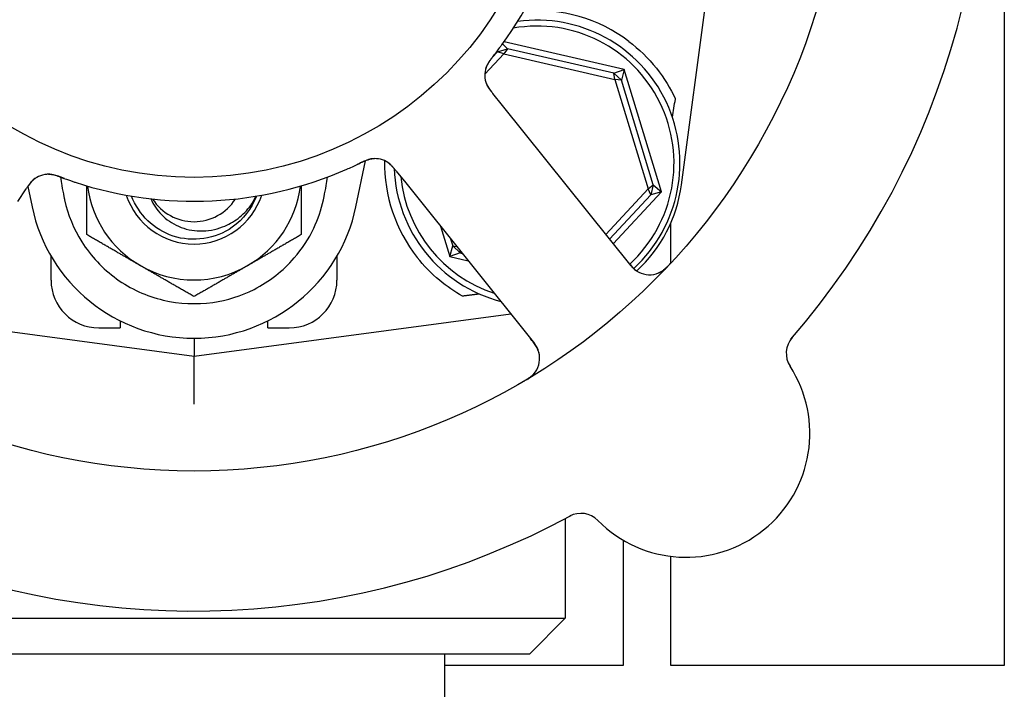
# Model space of a CAD drawing. Header units: inches. Extents: x 24 to 1128, y -69 to 748.
# Tile 647 of 656: x 754.46 to 757.05, y 640.78 to 642.53. Entities that reach past the tile are written whole.
import ezdxf

# ---------------------------------------------------------------- set-up
doc = ezdxf.new("R2010")
doc.units = ezdxf.units.IN
doc.header["$LTSCALE"] = 32
doc.header["$MEASUREMENT"] = 0
doc.layers.add('Visible (ANSI)', color=7, linetype='Continuous', lineweight=30)

msp = doc.modelspace()

# ---------------------------------------------------------------- linework, layer by layer
at = {"layer": 'Visible (ANSI)'}
for p, q in [((757.04813, 643.52806), (757.04813, 640.83853)), ((756.20112, 642.09937), (756.31093, 642.92425)), ((755.71886, 642.44832), (755.74475, 642.45622)), ((755.71886, 642.44832), (755.71968, 642.45265)), ((755.73194, 642.46921), (755.74475, 642.45622)), ((755.74475, 642.45622), (755.73479, 642.44248)), ((756.05121, 642.40136), (755.73565, 642.47436)), ((756.02367, 642.39169), (755.74475, 642.45622)), ((755.68511, 642.38925), (755.73479, 642.44248)), ((755.71886, 642.44832), (755.70456, 642.43299)), ((755.73479, 642.44248), (755.71886, 642.44832)), ((755.73479, 642.44248), (756.02658, 642.37498)), ((756.02367, 642.39169), (756.05121, 642.40136)), ((756.05121, 642.40136), (756.04346, 642.37322)), ((756.14917, 642.08039), (756.05121, 642.40136)), ((756.02367, 642.39169), (756.04346, 642.37322)), ((756.02658, 642.37498), (756.02367, 642.39169)), ((756.04346, 642.37322), (756.02658, 642.37498)), ((756.02658, 642.37498), (756.11402, 642.08852)), ((756.12703, 642.0994), (756.04346, 642.37322)), ((755.73124, 642.30739), (755.70626, 642.33851)), ((756.06876, 641.88673), (755.73124, 642.30739)), ((755.34714, 642.04148), (755.37258, 642.1622)), ((755.45279, 642.1351), (755.47775, 642.104)), ((754.46022, 642.05527), (754.48211, 642.08864)), ((754.4861, 642.09468), (754.49731, 642.04148)), ((755.47775, 642.104), (755.81526, 641.68334)), ((756.11402, 642.08852), (756.00261, 641.96916)), ((756.11402, 642.08852), (756.12703, 642.0994)), ((756.12093, 642.07303), (756.11402, 642.08852)), ((756.12703, 642.0994), (756.12093, 642.07303)), ((756.12703, 642.0994), (756.14917, 642.08039)), ((756.01249, 641.95685), (756.12093, 642.07303)), ((756.02237, 641.94454), (756.14917, 642.08039)), ((756.14917, 642.08039), (756.12093, 642.07303)), ((755.56893, 641.99035), (755.59324, 641.9107)), ((756.17313, 641.8938), (756.17313, 641.99894)), ((755.59324, 641.9107), (755.60099, 641.93884)), ((755.5953, 641.95749), (755.60099, 641.93884)), ((755.60099, 641.93884), (755.61111, 641.93779)), ((755.62078, 641.92037), (755.60099, 641.93884)), ((754.54722, 641.84885), (754.54722, 641.91206)), ((755.29722, 641.91206), (755.29722, 641.84885)), ((755.62078, 641.92037), (755.59324, 641.9107)), ((755.59324, 641.9107), (755.64186, 641.89946)), ((755.61958, 641.92722), (755.62078, 641.92037)), ((755.62078, 641.92037), (755.62606, 641.91915)), ((754.92222, 641.64978), (755.75341, 641.76043)), ((754.25274, 641.7389), (754.92222, 641.64978)), ((754.72847, 641.7424), (754.72847, 641.72385)), ((755.11597, 641.72385), (755.11597, 641.7424)), ((754.67222, 641.72385), (754.72847, 641.72385)), ((755.11597, 641.72385), (755.17222, 641.72385)), ((754.92222, 641.69678), (754.92222, 641.64978)), ((754.92222, 641.52368), (754.92222, 641.64978)), ((755.89597, 641.2237), (755.89597, 640.96228)), ((756.04813, 641.16723), (756.04813, 640.83853)), ((756.17313, 640.83853), (756.17313, 641.12478)), ((753.94847, 640.96228), (755.89597, 640.96228)), ((755.80222, 640.86853), (755.89597, 640.96228)), ((755.80222, 640.86853), (754.04222, 640.86853)), ((755.57972, 640.86853), (755.57972, 639.09353)), ((756.04813, 640.83853), (755.57972, 640.83853)), ((757.04813, 640.83853), (756.17313, 640.83853))]:
    msp.add_line(p, q, dxfattribs=at)
for radius in [1.7075, 0.9375]:
    msp.add_circle((754.92222, 643.05603), radius, dxfattribs=at)
for centre, radius, start, end in [((754.92222, 643.05603), 2.075, 318.99965, 10.48395), ((754.92222, 643.05603), 1, 323.83299, 5.65061), ((755.82222, 642.15603), 0.4, 52.97261, 94.99892), ((755.82222, 642.15603), 0.375, 312.58331, 97.82604), ((755.82222, 642.15603), 0.35938, 312.5485, 99.97535), ((755.74756, 642.38691), 0.0625, 161.2706, 202.30345), ((755.39658, 642.10529), 0.0625, 56.31583, 96.22862), ((755.82222, 642.15603), 0.4, 179.10653, 218.18136), ((755.82222, 642.15603), 0.375, 182.20116, 255.29323), ((754.5409, 642.06432), 0.0625, 89.2706, 130.30345), ((754.92222, 643.05603), 1, 251.83299, 293.65061), ((755.82222, 642.15603), 0.35938, 185.69755, 251.78605), ((754.92222, 642.13103), 0.2815, 187.18473, 240), ((754.92222, 642.13103), 0.2815, 300, 352.81527), ((755.8294, 642.14885), 0.375, 312.75403, 352.41734), ((754.92222, 642.13103), 0.18733, 198.38115, 341.61885), ((754.92222, 642.13103), 0.43425, 191.9007, 348.0993), ((754.92222, 642.13103), 0.12866, 212.48137, 327.51863), ((754.92222, 642.13103), 0.12866, 212.48137, 327.51863), ((754.92222, 642.13103), 0.2815, 240, 300), ((756.1175, 641.92584), 0.0625, 218.7418, 316.60325), ((754.67222, 641.84885), 0.125, 180, 270), ((755.17222, 641.84885), 0.125, 270, 0), ((755.76652, 641.64422), 0.0625, 300.88035, 38.7418), ((756.5386, 641.65737), 0.0625, 139.1302, 212.82247), ((756.21296, 641.44733), 0.325, 224.66113, 32.82247), ((755.93734, 641.17495), 0.0625, 44.66113, 118.3534), ((754.92222, 643.05603), 2.075, 246.99965, 298.48395)]:
    msp.add_arc(centre, radius, start, end, dxfattribs=at)
msp.add_ellipse((756.42018, 645.16586), major_axis=(-0.57653, -4.33091), ratio=0.0429148, start_param=0.8462542, end_param=0.8607442, dxfattribs=at)
for points, knots in [([(755.70676, 642.43596), (755.71171, 642.44223), (755.71862, 642.45117), (755.72454, 642.45913), (755.72628, 642.46147), (755.72795, 642.46373), (755.72952, 642.46589)], [0.48416631, 0.48416631, 0.48416631, 0.48416631, 0.88318571, 0.88318571, 0.88318571, 1, 1, 1, 1]), ([(756.0631, 642.47537), (756.08967, 642.45533), (756.11457, 642.43104), (756.1561, 642.37886), (756.17266, 642.35094), (756.18482, 642.32492), (756.18506, 642.3244), (756.1853, 642.32389)], [2.42631602, 2.42631602, 2.42631602, 2.42631602, 2.67966729, 2.67966729, 2.93613935, 2.93613935, 2.94129083, 2.94129083, 2.94129083, 2.94129083]), ([(755.71177, 642.44234), (755.70976, 642.43976), (755.70776, 642.4372), (755.70414, 642.43245), (755.70251, 642.43026), (755.69954, 642.42611), (755.69817, 642.42413), (755.69601, 642.42084), (755.69514, 642.41947), (755.69331, 642.41645), (755.69241, 642.41486), (755.69087, 642.41197), (755.69024, 642.41067), (755.68887, 642.40766), (755.68827, 642.40612), (755.68733, 642.40338), (755.68696, 642.40213), (755.68669, 642.40105)], [0, 0, 0, 0, 0.0253292, 0.0253292, 0.04592782, 0.04592782, 0.06431613, 0.06431613, 0.07801539, 0.07801539, 0.09688899, 0.09688899, 0.11755369, 0.11755369, 0.15067695, 0.15067695, 0.17984281, 0.17984281, 0.17984281, 0.17984281]), ([(755.70676, 642.43595), (755.7062, 642.43524), (755.70564, 642.43454), (755.70452, 642.43311), (755.70395, 642.43239), (755.70189, 642.42975), (755.70037, 642.42776), (755.69749, 642.4238), (755.6961, 642.42177), (755.6941, 642.41865), (755.69338, 642.41747), (755.69177, 642.41466), (755.69099, 642.41313), (755.68986, 642.41074), (755.68945, 642.40978), (755.6887, 642.4079), (755.68837, 642.40698), (755.68813, 642.40629), (755.68809, 642.40617), (755.68809, 642.40617)], [0, 0, 0, 0, 0.00712604, 0.00712604, 0.01419238, 0.01419238, 0.03284312, 0.03284312, 0.05207098, 0.05207098, 0.06472354, 0.06472354, 0.08419423, 0.08419423, 0.09866358, 0.09866358, 0.11516786, 0.11516786, 0.12167905, 0.12167905, 0.12167905, 0.12167905]), ([(755.68742, 642.36991), (755.6875, 642.36964), (755.68759, 642.36935), (755.68793, 642.36825), (755.68823, 642.36737), (755.68914, 642.36489), (755.68982, 642.36323), (755.69209, 642.35839), (755.69397, 642.35513), (755.69773, 642.34947), (755.69957, 642.34699), (755.70138, 642.34465)], [0.094581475, 0.094581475, 0.094581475, 0.094581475, 0.097636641, 0.097636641, 0.105884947, 0.105884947, 0.120706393, 0.120706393, 0.149460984, 0.149460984, 0.172558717, 0.172558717, 0.172558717, 0.172558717]), ([(755.68937, 642.3641), (755.68937, 642.3641), (755.68937, 642.3641), (755.68938, 642.36407), (755.68941, 642.364), (755.68953, 642.3637), (755.68965, 642.36341), (755.69022, 642.36205), (755.69103, 642.36027), (755.69232, 642.35786), (755.69266, 642.35725), (755.69458, 642.35393), (755.69647, 642.35112), (755.70004, 642.34637), (755.70118, 642.34491), (755.70298, 642.34261), (755.70361, 642.34182), (755.7049, 642.34021), (755.70557, 642.33938), (755.70622, 642.33856)], [0.05598665, 0.05598665, 0.05598665, 0.05598665, 0.05687301, 0.05687301, 0.0600697, 0.0600697, 0.06858049, 0.06858049, 0.09786867, 0.09786867, 0.10758076, 0.10758076, 0.14991049, 0.14991049, 0.16694482, 0.16694482, 0.17567446, 0.17567446, 0.18444701, 0.18444701, 0.18444701, 0.18444701]), ([(755.39617, 642.16779), (755.39564, 642.16778), (755.39509, 642.16775), (755.39356, 642.16766), (755.39251, 642.16756), (755.39076, 642.16733), (755.3903, 642.16726), (755.38846, 642.16696), (755.38687, 642.16665), (755.3835, 642.16582), (755.38181, 642.16536), (755.37866, 642.16438), (755.37729, 642.16392), (755.37344, 642.16256), (755.37074, 642.16151), (755.36576, 642.15943), (755.36344, 642.15841), (755.35818, 642.15603), (755.35524, 642.15463), (755.35161, 642.15291), (755.3509, 642.15257), (755.3502, 642.15224)], [0.13529987, 0.13529987, 0.13529987, 0.13529987, 0.15041628, 0.15041628, 0.17862374, 0.17862374, 0.18801436, 0.18801436, 0.213705, 0.213705, 0.23365386, 0.23365386, 0.24706171, 0.24706171, 0.26969874, 0.26969874, 0.28871803, 0.28871803, 0.31389263, 0.31389263, 0.31994869, 0.31994869, 0.31994869, 0.31994869]), ([(755.39065, 642.16752), (755.39065, 642.16752), (755.39058, 642.16752), (755.39019, 642.16747), (755.38972, 642.16742), (755.38842, 642.16724), (755.38752, 642.1671), (755.38475, 642.16657), (755.38267, 642.16608), (755.37889, 642.16494), (755.37729, 642.16441), (755.3744, 642.16334), (755.37315, 642.16286), (755.36985, 642.16151), (755.36774, 642.16058), (755.36342, 642.15859), (755.36117, 642.15751), (755.35851, 642.15622), (755.35802, 642.15598), (755.35752, 642.15574)], [0.07093315, 0.07093315, 0.07093315, 0.07093315, 0.07636582, 0.07636582, 0.08666451, 0.08666451, 0.09983227, 0.09983227, 0.12422951, 0.12422951, 0.14000403, 0.14000403, 0.15098746, 0.15098746, 0.16837573, 0.16837573, 0.18725581, 0.18725581, 0.19162474, 0.19162474, 0.19162474, 0.19162474]), ([(755.32338, 642.14002), (755.33218, 642.14387), (755.34307, 642.14885), (755.3519, 642.15305), (755.35392, 642.15401), (755.35577, 642.15489), (755.35744, 642.1557)], [0, 0, 0, 0, 0.41999651, 0.41999651, 0.41999651, 0.51583384, 0.51583384, 0.51583384, 0.51583384]), ([(755.44756, 642.14156), (755.44689, 642.14236), (755.4462, 642.14317), (755.44348, 642.14631), (755.4413, 642.14864), (755.43696, 642.15278), (755.43475, 642.15464), (755.43115, 642.15728), (755.42975, 642.15822), (755.4278, 642.15941), (755.42721, 642.15976), (755.42654, 642.16014), (755.42641, 642.16021), (755.42629, 642.16028)], [0.016833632, 0.016833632, 0.016833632, 0.016833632, 0.024996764, 0.024996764, 0.048690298, 0.048690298, 0.071674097, 0.071674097, 0.086017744, 0.086017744, 0.092484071, 0.092484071, 0.093980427, 0.093980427, 0.093980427, 0.093980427]), ([(755.45268, 642.13523), (755.45208, 642.13599), (755.45146, 642.13676), (755.45027, 642.13824), (755.44968, 642.13896), (755.44797, 642.14107), (755.44687, 642.1424), (755.44506, 642.14452), (755.44434, 642.14536), (755.44153, 642.14852), (755.43966, 642.15041), (755.43669, 642.15317), (755.43513, 642.15448), (755.4327, 642.15629), (755.43202, 642.15677), (755.43102, 642.15745), (755.43063, 642.1577), (755.43046, 642.15782), (755.43044, 642.15783), (755.43044, 642.15783)], [0, 0, 0, 0, 0.00805947, 0.00805947, 0.01607833, 0.01607833, 0.0318321, 0.0318321, 0.04288224, 0.04288224, 0.07619177, 0.07619177, 0.108399, 0.108399, 0.1204764, 0.1204764, 0.12953115, 0.12953115, 0.13163231, 0.13163231, 0.13163231, 0.13163231]), ([(754.50614, 642.11626), (754.50591, 642.1161), (754.50566, 642.11593), (754.50472, 642.11526), (754.50398, 642.11471), (754.5019, 642.11308), (754.50053, 642.11191), (754.49663, 642.10826), (754.49411, 642.10547), (754.48989, 642.10014), (754.4881, 642.09762), (754.48643, 642.09518)], [0.094581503, 0.094581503, 0.094581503, 0.094581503, 0.09763667, 0.09763667, 0.105884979, 0.105884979, 0.120706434, 0.120706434, 0.149461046, 0.149461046, 0.17255876, 0.17255876, 0.17255876, 0.17255876]), ([(754.58255, 642.11549), (754.57948, 642.1166), (754.57643, 642.11771), (754.57079, 642.11969), (754.5682, 642.12056), (754.56334, 642.12211), (754.56103, 642.12279), (754.55723, 642.12383), (754.55566, 642.12423), (754.55223, 642.12504), (754.55044, 642.12541), (754.54721, 642.12598), (754.54578, 642.12618), (754.54249, 642.12655), (754.54084, 642.12664), (754.53795, 642.12669), (754.53664, 642.12665), (754.53554, 642.12659)], [0, 0, 0, 0, 0.02532917, 0.02532917, 0.0459278, 0.0459278, 0.06431611, 0.06431611, 0.0780154, 0.0780154, 0.09688899, 0.09688899, 0.11755371, 0.11755371, 0.15067697, 0.15067697, 0.17984281, 0.17984281, 0.17984281, 0.17984281]), ([(754.57493, 642.11828), (754.57408, 642.11859), (754.57324, 642.1189), (754.57153, 642.11953), (754.57067, 642.11985), (754.56753, 642.12099), (754.56517, 642.12182), (754.5605, 642.12334), (754.55814, 642.12403), (754.55457, 642.12497), (754.55322, 642.12529), (754.55005, 642.12595), (754.54835, 642.12623), (754.54573, 642.12656), (754.54469, 642.12665), (754.54267, 642.12679), (754.54169, 642.12681), (754.54096, 642.12683), (754.54083, 642.12683), (754.54083, 642.12683)], [0, 0, 0, 0, 0.00712604, 0.00712604, 0.01419238, 0.01419238, 0.03284312, 0.03284312, 0.05207098, 0.05207098, 0.06472354, 0.06472354, 0.08419423, 0.08419423, 0.09866358, 0.09866358, 0.11516786, 0.11516786, 0.12167905, 0.12167905, 0.12167905, 0.12167905]), ([(754.57187, 642.11931), (754.57295, 642.11184), (754.57412, 642.10439), (754.57708, 642.08724), (754.57892, 642.07757), (754.58152, 642.06511), (754.58213, 642.0623), (754.58275, 642.05949)], [0.1231004, 0.1231004, 0.1231004, 0.1231004, 0.18059107, 0.18059107, 0.25560221, 0.25560221, 0.27753231, 0.27753231, 0.27753231, 0.27753231]), ([(754.57493, 642.11827), (754.58243, 642.11551), (754.59306, 642.1117), (754.60247, 642.10853), (754.60523, 642.1076), (754.6079, 642.10671), (754.61044, 642.10588)], [0.48416631, 0.48416631, 0.48416631, 0.48416631, 0.88318571, 0.88318571, 0.88318571, 1, 1, 1, 1]), ([(755.2617, 642.05949), (755.26232, 642.06228), (755.26292, 642.06507), (755.26552, 642.07754), (755.26737, 642.08723), (755.27033, 642.10444), (755.27151, 642.11192), (755.2726, 642.11942)], [0.04807073, 0.04807073, 0.04807073, 0.04807073, 0.06985523, 0.06985523, 0.14510353, 0.14510353, 0.20287692, 0.20287692, 0.20287692, 0.20287692]), ([(754.50122, 642.11262), (754.50122, 642.11262), (754.50122, 642.11261), (754.50119, 642.11259), (754.50114, 642.11255), (754.50089, 642.11234), (754.50065, 642.11213), (754.49953, 642.11117), (754.49809, 642.10985), (754.4962, 642.10788), (754.49572, 642.10737), (754.49316, 642.10451), (754.49107, 642.10185), (754.48766, 642.09699), (754.48661, 642.09545), (754.48499, 642.09303), (754.48444, 642.09218), (754.4833, 642.09046), (754.48272, 642.08957), (754.48214, 642.08869)], [0.05598665, 0.05598665, 0.05598665, 0.05598665, 0.056873, 0.056873, 0.06006969, 0.06006969, 0.06858048, 0.06858048, 0.09786866, 0.09786866, 0.10758076, 0.10758076, 0.14991048, 0.14991048, 0.16694481, 0.16694481, 0.17567446, 0.17567446, 0.18444701, 0.18444701, 0.18444701, 0.18444701]), ([(755.08581, 642.06967), (755.07339, 642.037), (755.05141, 642.00791), (755.02278, 641.98781), (754.97839, 641.95663), (754.91907, 641.94784), (754.86754, 641.96479), (754.818, 641.98109), (754.7768, 642.0208), (754.75839, 642.06955)], [0.3590141, 0.3590141, 0.3590141, 0.3590141, 0.9586618, 0.9586618, 0.9586618, 1.888606, 1.888606, 1.888606, 2.7825786, 2.7825786, 2.7825786, 2.7825786]), ([(754.58275, 642.05949), (754.59128, 642.02071), (754.60644, 641.98366), (754.65155, 641.91185), (754.6827, 641.87877), (754.75608, 641.82621), (754.79767, 641.8073), (754.88416, 641.78679), (754.92814, 641.78477), (755.00909, 641.79628), (755.04571, 641.8078), (755.11996, 641.84538), (755.15585, 641.87337), (755.20585, 641.93111), (755.22304, 641.95742), (755.24763, 642.00927), (755.2561, 642.03403), (755.2617, 642.05949)], [0.0387673, 0.0387673, 0.0387673, 0.0387673, 0.3419099, 0.3419099, 0.6849077, 0.6849077, 1.029663, 1.029663, 1.3621369, 1.3621369, 1.6526244, 1.6526244, 1.9961754, 1.9961754, 2.2345824, 2.2345824, 2.4334495, 2.4334495, 2.4334495, 2.4334495]), ([(754.80921, 642.06244), (754.81568, 642.0472), (754.82499, 642.03332), (754.84937, 642.00821), (754.86471, 641.9977), (754.89936, 641.9826), (754.91848, 641.97849), (754.95819, 641.97762), (754.9784, 641.98124), (755.01183, 641.9941), (755.02538, 642.00171), (755.05037, 642.02079), (755.06159, 642.03226), (755.07106, 642.04512)], [0.00667477, 0.00667477, 0.00667477, 0.00667477, 0.13293721, 0.13293721, 0.27303158, 0.27303158, 0.42028212, 0.42028212, 0.57468721, 0.57468721, 0.69201491, 0.69201491, 0.81309505, 0.81309505, 0.81309505, 0.81309505]), ([(755.62665, 641.8071), (755.60674, 641.81826), (755.58593, 641.83227), (755.54487, 641.86646), (755.52481, 641.88714), (755.5078, 641.90877)], [0.49640247, 0.49640247, 0.49640247, 0.49640247, 0.68798762, 0.68798762, 0.89549896, 0.89549896, 0.89549896, 0.89549896]), ([(756.05844, 641.89958), (756.05883, 641.8991), (756.05922, 641.89862), (756.06049, 641.89702), (756.06139, 641.89592), (756.06567, 641.89068), (756.06907, 641.88677), (756.0748, 641.88092), (756.07732, 641.87862), (756.08398, 641.87322), (756.08844, 641.87054), (756.09165, 641.86895), (756.09197, 641.8688), (756.09226, 641.86866)], [0, 0, 0, 0, 0.00480624, 0.00480624, 0.01589597, 0.01589597, 0.05833406, 0.05833406, 0.09384639, 0.09384639, 0.15340885, 0.15340885, 0.16065924, 0.16065924, 0.16065924, 0.16065924]), ([(756.1404, 641.86768), (756.14092, 641.8679), (756.14158, 641.86818), (756.14384, 641.86923), (756.14561, 641.87014), (756.14908, 641.87225), (756.15059, 641.87324), (756.15415, 641.8758), (756.15629, 641.87748), (756.16021, 641.88082), (756.16202, 641.88247), (756.1657, 641.886), (756.16758, 641.88791), (756.1705, 641.89097), (756.17159, 641.89213), (756.1727, 641.89333)], [0.10313051, 0.10313051, 0.10313051, 0.10313051, 0.11603194, 0.11603194, 0.14472131, 0.14472131, 0.16305353, 0.16305353, 0.18481803, 0.18481803, 0.20320408, 0.20320408, 0.22373688, 0.22373688, 0.23709216, 0.23709216, 0.23709216, 0.23709216]), ([(755.82791, 641.65594), (755.82777, 641.65659), (755.82759, 641.6574), (755.82675, 641.66068), (755.826, 641.66305), (755.82331, 641.66941), (755.82133, 641.67326), (755.81693, 641.68038), (755.81468, 641.68364), (755.81114, 641.68836), (755.81006, 641.68976), (755.80766, 641.69282), (755.80631, 641.69449), (755.80499, 641.69614)], [0.11682073, 0.11682073, 0.11682073, 0.11682073, 0.13209763, 0.13209763, 0.17640845, 0.17640845, 0.22121696, 0.22121696, 0.25582457, 0.25582457, 0.27005755, 0.27005755, 0.2865375, 0.2865375, 0.2865375, 0.2865375]), ([(755.78627, 641.58328), (755.78697, 641.5837), (755.78767, 641.5841), (755.79061, 641.58585), (755.79293, 641.58726), (755.79714, 641.58997), (755.79905, 641.59126), (755.80313, 641.59419), (755.80532, 641.59588), (755.80872, 641.59873), (755.81006, 641.59995), (755.81251, 641.60231), (755.81361, 641.60347), (755.81571, 641.60583), (755.81667, 641.60703), (755.81781, 641.60855), (755.81813, 641.609), (755.81839, 641.60937)], [0, 0, 0, 0, 0.00673636, 0.00673636, 0.02806078, 0.02806078, 0.0453371, 0.0453371, 0.06652159, 0.06652159, 0.08352226, 0.08352226, 0.10158901, 0.10158901, 0.12223493, 0.12223493, 0.13206643, 0.13206643, 0.13206643, 0.13206643])]:
    msp.add_open_spline(points, degree=3, knots=knots, dxfattribs=at)
for points, weights in [([(754.64072, 641.96851), (754.64072, 642.03684), (754.64072, 642.09647)], [1, 1.02953838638, 1.01310023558]), ([(755.20372, 642.09647), (755.20372, 642.03684), (755.20372, 641.96851)], [1.01310023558, 1.02953838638, 1]), ([(754.78147, 641.88724), (754.71615, 641.92496), (754.64072, 641.96851)], [1, 1.0379548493, 1]), ([(755.20372, 641.96851), (755.1283, 641.92496), (755.06297, 641.88724)], [1, 1.0379548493, 1]), ([(754.92222, 641.80598), (754.8468, 641.84953), (754.78147, 641.88724)], [1, 1.0379548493, 1]), ([(755.06297, 641.88724), (754.99765, 641.84953), (754.92222, 641.80598)], [1, 1.0379548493, 1]), ([(755.67127, 641.81275), (755.64893, 641.80992), (755.62665, 641.8071)], [0.999969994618, 0.999969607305, 0.999970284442])]:
    msp.add_rational_spline(points, weights, degree=2, dxfattribs=at)
msp.add_open_spline([(755.07106, 642.04512), (755.075, 642.05048), (755.08005, 642.05863), (755.08466, 642.06931)], degree=3, dxfattribs=at)

doc.saveas('drawing.dxf')
